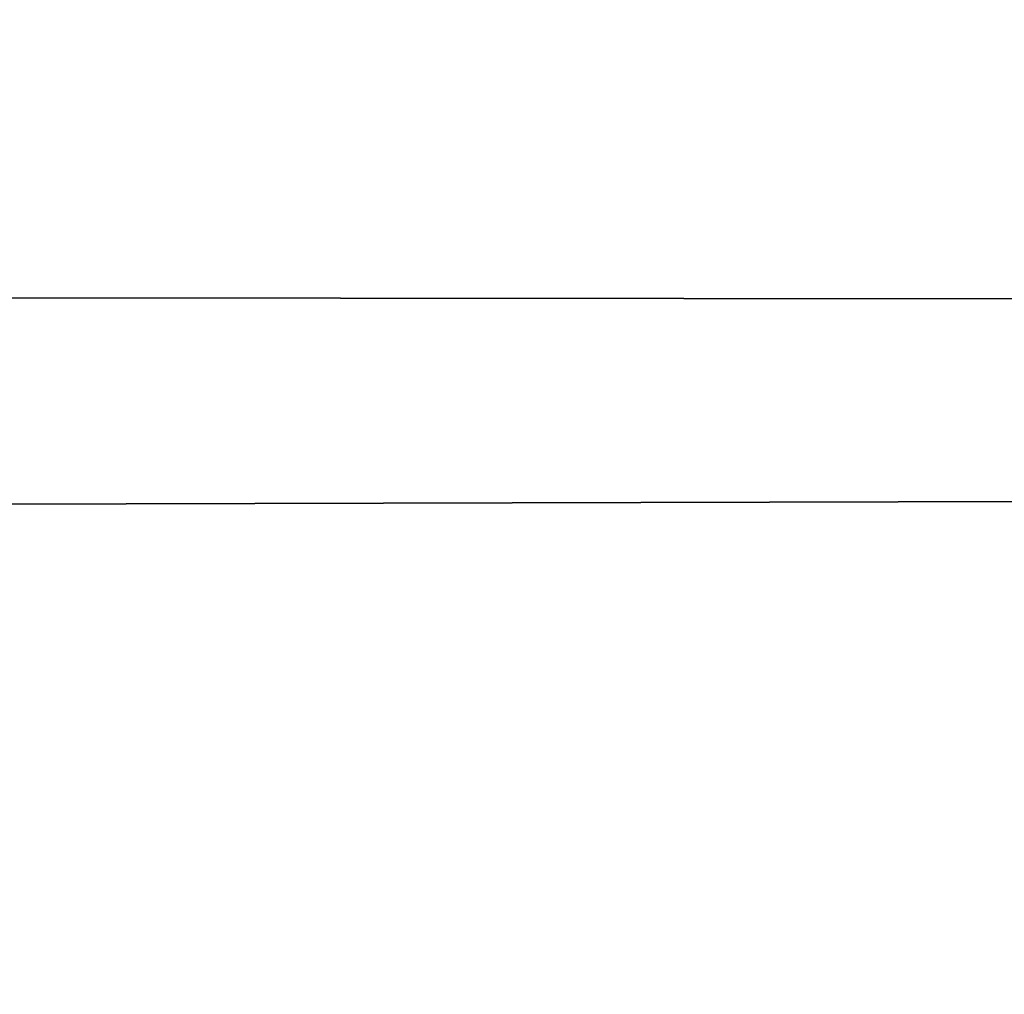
# Model space of a CAD drawing. Header units: millimetres. Extents: x -184 to 165, y -135 to 242.
# Tile 498 of 656: x -36.495 to -36.28, y -90.477 to -90.264. Entities that reach past the tile are written whole.
import ezdxf

# ---------------------------------------------------------------- set-up
doc = ezdxf.new("R2010")
doc.units = ezdxf.units.MM
doc.header["$LTSCALE"] = 41.718519
doc.layers.add('384', color=7, linetype='CONTINUOUS')
doc.layers.add('386', color=7, linetype='CONTINUOUS')

msp = doc.modelspace()

# ---------------------------------------------------------------- linework, layer by layer
at = {"layer": '384', "linetype": 'CONTINUOUS'}
for points in [[(-23.68833, -89.88416, 60), (-23.93043, -90.33649, 60), (-173.64334, -90.19935, 60), (-23.68833, -89.88416, 60)], [(-23.93043, -90.33649, 60), (-173.35226, -90.73699, 60), (-173.64334, -90.19935, 60), (-23.93043, -90.33649, 60)], [(-23.93043, -90.33649, 60), (-24.17524, -90.78731, 60), (-173.35226, -90.73699, 60), (-23.93043, -90.33649, 60)]]:
    msp.add_3dface(points, dxfattribs=at)
at = {"layer": '386', "linetype": 'CONTINUOUS'}
for points in [[(-173.81167, -89.88416, 63), (-173.56957, -90.33649, 63), (-23.85666, -90.19935, 63), (-173.81167, -89.88416, 63)], [(-173.56957, -90.33649, 63), (-24.14774, -90.73699, 63), (-23.85666, -90.19935, 63), (-173.56957, -90.33649, 63)], [(-173.56957, -90.33649, 63), (-173.32476, -90.78731, 63), (-24.14774, -90.73699, 63), (-173.56957, -90.33649, 63)]]:
    msp.add_3dface(points, dxfattribs=at)

doc.saveas('drawing.dxf')
